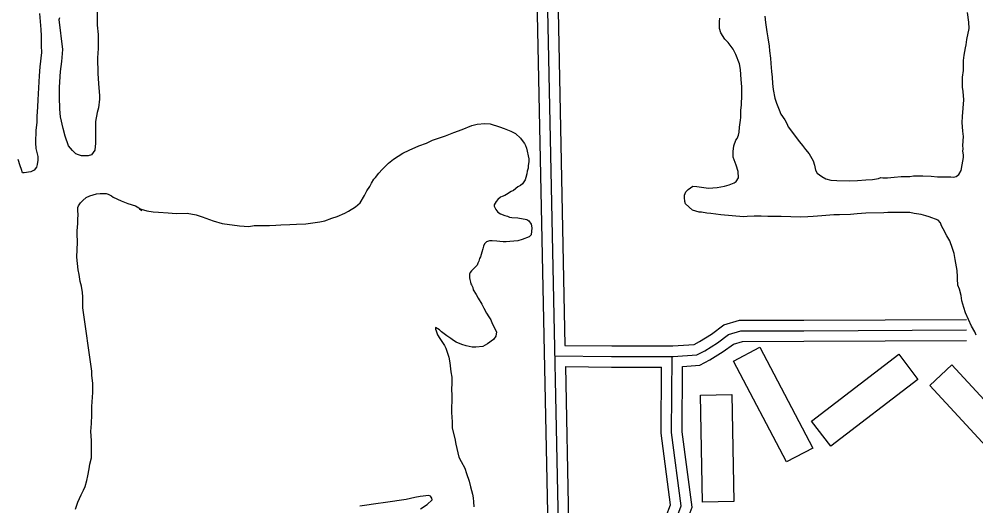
# Model space of a CAD drawing. Extents: x 3313442 to 3351311, y 721974 to 747360.
# Drawn here: x 3331726 to 3333089, y 737227 to 737919 of the extents above; entities that cross this region are included whole.
import ezdxf

# ---------------------------------------------------------------- set-up
doc = ezdxf.new("R2010")
doc.units = 0
for name, color, linetype in [('V-BLDG-OTLN', 7, 'Continuous'), ('V-ROAD-CNTR', 7, 'Continuous'), ('V-SITE-VEGE', 7, 'Continuous')]:
    doc.layers.add(name, color=color, linetype=linetype)

msp = doc.modelspace()

# ---------------------------------------------------------------- linework, layer by layer
at = {"layer": 'V-BLDG-OTLN'}
for points in [[(3332819, 737289), (3332743.5, 737432.4), (3332780.8, 737452.1), (3332856.4, 737308.7)], [(3333006.2, 737406.5), (3332881.9, 737311.5), (3332854.7, 737347.2), (3332979, 737442.2)], [(3333054.5, 737427), (3333152.4, 737321.4), (3333120.8, 737292.1), (3333023, 737397.7)], [(3332699.3, 737231.8), (3332696.6, 737384), (3332741.2, 737384.8), (3332743.9, 737232.5)]]:
    msp.add_lwpolyline(points, close=True, dxfattribs=at)
at = {"layer": 'V-ROAD-CNTR'}
for points in [[(3332393.3, 741750), (3332433.1, 739875.2), (3332463.5, 738663.9), (3332515.1, 736171.2), (3332527.9, 735558.8)], [(3332489.8, 738121.1), (3332503.5, 737454.8)], [(3332461.9, 738017.6), (3332486.5, 736828.5)], [(3332503.5, 737454.8), (3332570.1, 737454), (3332657, 737454), (3332687.4, 737456.2), (3332695, 737460.1), (3332712.2, 737470.9), (3332729.8, 737483.8), (3332751.9, 737490.5), (3332843.7, 737490.7), (3333075.2, 737491.8)], [(3332488.8, 737439.9), (3332570, 737439), (3332657.5, 737439), (3332691.5, 737441.4), (3332702.5, 737447.1), (3332720.6, 737458.4), (3332736.6, 737470.2), (3332754.1, 737475.5), (3332843.7, 737475.7), (3333075.3, 737476.8)], [(3332671, 737424.9), (3332695.6, 737426.7), (3332709.9, 737434.1), (3332729, 737446), (3332743.4, 737456.5), (3332756.4, 737460.5), (3332843.8, 737460.7), (3333075.3, 737461.8)], [(3332494.1, 737187.9), (3332494.1, 737188.1), (3332616.8, 737191.7), (3332647.5, 737191.6), (3332660.5, 737203.1), (3332669.2, 737226.5), (3332655.4, 737331), (3332656.1, 737439)], [(3332504.2, 737424.8), (3332569.9, 737424), (3332641, 737424)], [(3332504.2, 737424.8), (3332508.7, 737203.6)], [(3332508.7, 737203.6), (3332616.6, 737206.7), (3332641.8, 737206.6), (3332647.7, 737211.9), (3332653.8, 737228.2), (3332640.3, 737330.1), (3332641, 737424)], [(3332509.4, 737173.6), (3332617, 737176.7), (3332653.2, 737176.6), (3332673.2, 737194.4), (3332684.5, 737224.7), (3332670.4, 737331.9), (3332671, 737424.9)]]:
    msp.add_lwpolyline(points, dxfattribs=at)
at = {"layer": 'V-SITE-VEGE'}
for points in [[(3331755.1, 737926.7), (3331757, 737904.3), (3331757.4, 737895), (3331757.5, 737880.8), (3331758, 737871.5), (3331755.7, 737851.2), (3331754.8, 737838.4), (3331752.6, 737803.9), (3331752.4, 737794.3), (3331751.5, 737780.5), (3331751.2, 737771.9), (3331750.2, 737760.9)], [(3331837.1, 737929.7), (3331837.3, 737910.1), (3331838.7, 737897), (3331838.6, 737877), (3331837.6, 737863.9), (3331838.2, 737841.5), (3331839, 737827.4), (3331840.5, 737809.8), (3331840.5, 737805), (3331839.2, 737792.6), (3331837.2, 737786), (3331834.9, 737773.3), (3331835, 737760.5), (3331834.8, 737742.6), (3331833.9, 737732.6), (3331829.1, 737726), (3331824.6, 737724.2), (3331815, 737724.2), (3331810.8, 737725.8), (3331807, 737727.5), (3331802.2, 737732), (3331796.6, 737738.8), (3331791.7, 737752.2), (3331788.8, 737763.2), (3331785.2, 737779.7), (3331784.1, 737790.8), (3331783.6, 737808.3), (3331783.5, 737822.1), (3331785.1, 737844.5), (3331787, 737858.7), (3331788.3, 737875.6), (3331783.4, 737918.3), (3331784.1, 737921)], [(3332723.8, 737905.5), (3332723.7, 737915.3), (3332724.2, 737920.4)], [(3332787.9, 737922.9), (3332788.9, 737914.1), (3332791.1, 737900.7), (3332792.6, 737892.2), (3332794.5, 737880.6), (3332794.9, 737873.8), (3332796.4, 737863.4), (3332796.8, 737855.7), (3332797.8, 737844.5), (3332798.7, 737836.2), (3332799.1, 737827.3), (3332800, 737818.7), (3332802.5, 737806.6), (3332804.9, 737799.2), (3332808.6, 737789.7), (3332810.7, 737783.8), (3332816.4, 737775.6), (3332819.4, 737770.5), (3332821.5, 737765.8), (3332837.4, 737744.3)], [(3332837.4, 737744.3), (3332841.9, 737739.3), (3332846.1, 737733.4), (3332851.2, 737727.2), (3332856.9, 737717.2), (3332858.7, 737711), (3332860.5, 737703.9), (3332862.7, 737700), (3332869.5, 737695.1), (3332875.2, 737691.8), (3332882.3, 737689.8), (3332890.9, 737689.3), (3332908.7, 737689.1), (3332920.2, 737689.5), (3332931.8, 737690.5), (3332941.6, 737690.9), (3332949.9, 737692.4), (3332953.1, 737693.7), (3332956.1, 737693.1), (3332962.9, 737693.1), (3332972.1, 737694.1), (3332982.2, 737694.8), (3332994.6, 737695.2), (3332999.9, 737695.8), (3333005.9, 737696.2), (3333013, 737696.2), (3333025.1, 737695.4), (3333034, 737694.6), (3333047.1, 737694.7), (3333053, 737694.5), (3333057.5, 737693.9), (3333060.7, 737694.8), (3333064.5, 737697.8), (3333067.5, 737703.8), (3333069.2, 737711.8), (3333071.2, 737721.9), (3333071.1, 737726), (3333070.2, 737731.1), (3333070.5, 737734.3), (3333070.1, 737739.1), (3333070.9, 737752.1), (3333070, 737759.5), (3333069, 737772), (3333069.8, 737780.6), (3333071.7, 737804.3), (3333070.4, 737816.1), (3333069.5, 737822.3), (3333069.4, 737830.6), (3333069.6, 737836.3), (3333071.1, 737845.8), (3333071, 737849.3), (3333071.2, 737860), (3333072.1, 737867.7), (3333073.8, 737878.1), (3333074.9, 737882.3), (3333075.7, 737890), (3333079.2, 737905.4), (3333078.8, 737914.6), (3333076.6, 737928.5)], [(3333089.2, 737469.5), (3333087.1, 737474.2), (3333082.3, 737481.9), (3333073.8, 737501.1), (3333071.7, 737508.5), (3333068.6, 737518.2), (3333067.7, 737525.6), (3333065.3, 737534.8), (3333063.1, 737540.4), (3333062.5, 737549.3), (3333062.4, 737552.3), (3333062.1, 737561.4), (3333059, 737576.8), (3333058, 737585.7), (3333055.6, 737592.5), (3333051.4, 737603.4), (3333047.5, 737610.5), (3333042.3, 737620.6), (3333039.6, 737625), (3333038.1, 737629.1), (3333034.8, 737632.7), (3333022.3, 737637.6), (3333017.6, 737639), (3333011, 737640.8), (3333000.7, 737642.5), (3332994.4, 737643.6), (3332986.4, 737643.8), (3332963.3, 737643.6), (3332957.4, 737643.3), (3332932.2, 737643.1), (3332919.4, 737641.8), (3332910, 737641.1), (3332894.6, 737640.7), (3332886.5, 737640.7), (3332875, 737639.7), (3332869.1, 737639), (3332857.2, 737638.3), (3332849.2, 737637.7), (3332838.9, 737637.3), (3332811.3, 737638.3), (3332792.6, 737638.1), (3332783.1, 737638.6), (3332773, 737638.6), (3332763, 737637.9), (3332757.9, 737637.8), (3332725.6, 737640.3), (3332711.3, 737642.5), (3332705.4, 737643.1), (3332698, 737644.2), (3332694.4, 737644.4), (3332685.2, 737647.3), (3332675.1, 737656.1), (3332674.2, 737659.4), (3332673.8, 737665.3), (3332673.8, 737668.6), (3332675.5, 737673), (3332678.8, 737676.3), (3332685.5, 737681.1), (3332691.2, 737680.6), (3332708.1, 737678.6), (3332714.3, 737679), (3332720.2, 737679.6), (3332730.6, 737681.5), (3332737.4, 737683), (3332744.5, 737685.8), (3332747.4, 737688.1), (3332750.4, 737692.9), (3332750.3, 737702.1), (3332747.3, 737711.3), (3332743, 737722.5), (3332743.2, 737730.8), (3332743.8, 737738.8), (3332746.7, 737746.5), (3332748.7, 737748.9), (3332750.8, 737754), (3332751.6, 737758.1), (3332752.2, 737765.3), (3332753.6, 737775.3), (3332753.8, 737778.9), (3332753.8, 737785.1), (3332754, 737789.6), (3332754.9, 737796.7), (3332755.6, 737811.2), (3332755.3, 737822.5), (3332754.3, 737832.9), (3332753.3, 737847.1), (3332752, 737855.4), (3332746.9, 737868.4), (3332743, 737876.3), (3332735.8, 737885.5), (3332731, 737890.2), (3332725.3, 737899.3), (3332723.8, 737905.5)], [(3331896.5, 737650.4), (3331898.2, 737648.9), (3331897.6, 737649), (3331900.7, 737646.6), (3331898.2, 737648.9), (3331903.5, 737647.7), (3331908, 737646.3), (3331917.3, 737645), (3331924.5, 737644.4), (3331938.6, 737643.5), (3331950, 737642.5), (3331965.5, 737642.7), (3331978.3, 737640.4), (3331986.9, 737637.7), (3332002.5, 737631.9), (3332015.3, 737628.2), (3332040.1, 737625), (3332053.2, 737624.1), (3332061.1, 737625.2), (3332082.8, 737625.3), (3332091.8, 737625.8), (3332099, 737626.5), (3332111.8, 737626.6), (3332121.1, 737627), (3332134.5, 737627.8), (3332154.5, 737630.4), (3332161.4, 737632.2), (3332171.7, 737635.7), (3332179.2, 737638.2), (3332189.9, 737642.7), (3332195.4, 737645.9), (3332205, 737651.8), (3332211.8, 737657.7), (3332217.9, 737667.8), (3332221.3, 737674.7), (3332225.4, 737680.9), (3332228.1, 737685.4), (3332231.2, 737691), (3332233.6, 737693.8), (3332238.3, 737699.7), (3332243.1, 737705.2), (3332252.4, 737713.9), (3332259.5, 737719.8), (3332272.6, 737728.2), (3332281.8, 737732.7), (3332295.6, 737738.7), (3332306.2, 737742.6), (3332314.8, 737746.8), (3332333.4, 737753.1), (3332345.4, 737757.7), (3332357.1, 737761.9), (3332370.8, 737767.6), (3332378.7, 737769.7), (3332389.4, 737770.5), (3332397, 737769.8), (3332410.5, 737765.8), (3332417, 737763.5), (3332426.4, 737759.7), (3332432.9, 737756), (3332440.2, 737749.5), (3332442.7, 737746.1), (3332446.1, 737742), (3332447.2, 737738.9), (3332448.6, 737735.5), (3332452.2, 737720.3), (3332452.2, 737716.2), (3332451.2, 737710.3), (3332451.3, 737706.9), (3332449.9, 737702.4), (3332449.2, 737698.9), (3332447.9, 737693.8), (3332446.6, 737690.3), (3332443.2, 737684.8), (3332440.1, 737682.3), (3332436.6, 737680.2), (3332430.1, 737675.3), (3332427.1, 737673.9), (3332420.2, 737669.4), (3332417.8, 737668), (3332414, 737666.6), (3332411.6, 737665.5), (3332407.8, 737662.1), (3332405.5, 737659.3), (3332402.7, 737654.8), (3332402.8, 737652.7), (3332404.9, 737647.9), (3332408, 737644.2), (3332411.8, 737641.8), (3332417.7, 737639.4), (3332421.5, 737638.4), (3332424.6, 737637.4), (3332428, 737636.7), (3332436.3, 737636.1), (3332449.4, 737633.8), (3332452.2, 737632.1), (3332455.3, 737627.3), (3332456.4, 737622.1), (3332455.5, 737612.1), (3332452.4, 737609.4), (3332442.4, 737605.5), (3332436.6, 737603.7)], [(3331750.2, 737760.9), (3331749.3, 737742.9), (3331750.1, 737734.7), (3331752.6, 737723.7), (3331752.6, 737718.1), (3331752, 737711.9), (3331750.7, 737708.5), (3331747.6, 737704), (3331742.8, 737701.5), (3331733.5, 737700.1), (3331731.1, 737700.4), (3331729.7, 737705.2), (3331727.6, 737710), (3331724.7, 737719.3)], [(3331806.3, 737221.7), (3331810, 737232), (3331812, 737237.2), (3331814.4, 737242.4), (3331817.8, 737249), (3331820.1, 737254.2), (3331822.8, 737262.8), (3331823.8, 737269), (3331825.8, 737279.4), (3331826.8, 737285.6), (3331829.1, 737294.9), (3331829.4, 737301.4), (3331829.3, 737319.4), (3331828.1, 737332.4), (3331829.1, 737343.8), (3331829.6, 737355.9), (3331829.9, 737368), (3331831.1, 737387.6), (3331831, 737400.4), (3331829.5, 737412.4), (3331829.5, 737417.9), (3331817.1, 737508.1), (3331816.9, 737524), (3331816.5, 737529.8), (3331815.1, 737539.1), (3331813, 737545.6), (3331811.5, 737555.6), (3331810.1, 737562.5), (3331808.2, 737580.4), (3331809.1, 737601.4), (3331808.6, 737613.5), (3331808.6, 737617.6), (3331809.9, 737628.3), (3331809.8, 737633.5), (3331810.1, 737641.4), (3331809.7, 737645.9), (3331810, 737651.1), (3331810.7, 737653.1), (3331813.4, 737657.6), (3331816.9, 737661.1), (3331821.6, 737665.3), (3331826.8, 737667.4), (3331836.4, 737670.6), (3331841.6, 737671), (3331849.9, 737670.7), (3331853, 737670), (3331857.8, 737667.3), (3331859.9, 737665.6), (3331871.7, 737660.5), (3331881, 737656.8), (3331891.7, 737653.4), (3331896.5, 737650.4)], [(3332436.6, 737603.7), (3332425.2, 737602.6), (3332420, 737602.2), (3332415.6, 737602.2), (3332410.7, 737602.5), (3332406.6, 737603.1), (3332400, 737603.4), (3332395.9, 737603.4), (3332391.8, 737602.3), (3332389.1, 737599.2), (3332387.7, 737595.7), (3332386.7, 737592.3), (3332385, 737587.5), (3332383, 737580.9), (3332382, 737578.5), (3332381, 737574.7), (3332379.6, 737571.6), (3332378.3, 737569.1), (3332374.9, 737565.3), (3332370.4, 737560.8), (3332368.7, 737558.4), (3332367.7, 737556), (3332367.7, 737551.1), (3332368.1, 737548.4), (3332369.2, 737544.9), (3332369.5, 737542.5), (3332370.6, 737540.8), (3332372.3, 737537), (3332373, 737533.6), (3332377.2, 737527.4), (3332379.7, 737521.9), (3332384.9, 737513.4), (3332388.1, 737507.9), (3332391.9, 737500.7), (3332395.1, 737495.2), (3332397.9, 737491.1), (3332400, 737485.9), (3332405.9, 737473.9), (3332404.9, 737467.7), (3332401.9, 737463.2), (3332393.3, 737456.9), (3332386.4, 737453.4), (3332376.8, 737452.3), (3332371.3, 737452.3), (3332362.7, 737454.3), (3332356.8, 737455.9), (3332348.8, 737459.3), (3332345, 737461.7), (3332341.2, 737464.8), (3332335.3, 737468.5), (3332327.7, 737474), (3332324.9, 737476.7), (3332319, 737480.1), (3332319, 737477.7), (3332320.1, 737475.3), (3332321.9, 737469.8), (3332325.4, 737464.6), (3332332, 737454.4), (3332333.7, 737450.6), (3332338.3, 737438.2), (3332339.4, 737429.9), (3332340.9, 737417.2), (3332342.3, 737409.6), (3332342.4, 737400), (3332342.1, 737393.1), (3332342.6, 737382.8), (3332342.6, 737375.9), (3332342, 737366.6), (3332342, 737359.3), (3332342.8, 737345.9), (3332342.9, 737336.9), (3332346.5, 737322.5), (3332348.3, 737314.2), (3332352.6, 737296), (3332355.7, 737289.8), (3332361, 737280.2), (3332363.1, 737272.7), (3332367, 737261.7), (3332369.1, 737253.4), (3332371.9, 737243.1), (3332373, 737237.9), (3332373.1, 737232.4), (3332373.8, 737225.2)], [(3332298, 737222.2), (3332307.3, 737228.4), (3332314.4, 737235), (3332313.7, 737237.5), (3332312, 737240.2), (3332309.6, 737241.2), (3332297.5, 737239.7), (3332289.6, 737238.6), (3332277.2, 737235.8), (3332248, 737231.1), (3332234.2, 737229.6), (3332218, 737227), (3332211.5, 737226.3)]]:
    msp.add_lwpolyline(points, dxfattribs=at)
msp.add_lwpolyline([(3331898.2, 737648.9), (3331900.7, 737646.6), (3331897.6, 737649)], close=True, dxfattribs=at)

doc.saveas('drawing.dxf')
